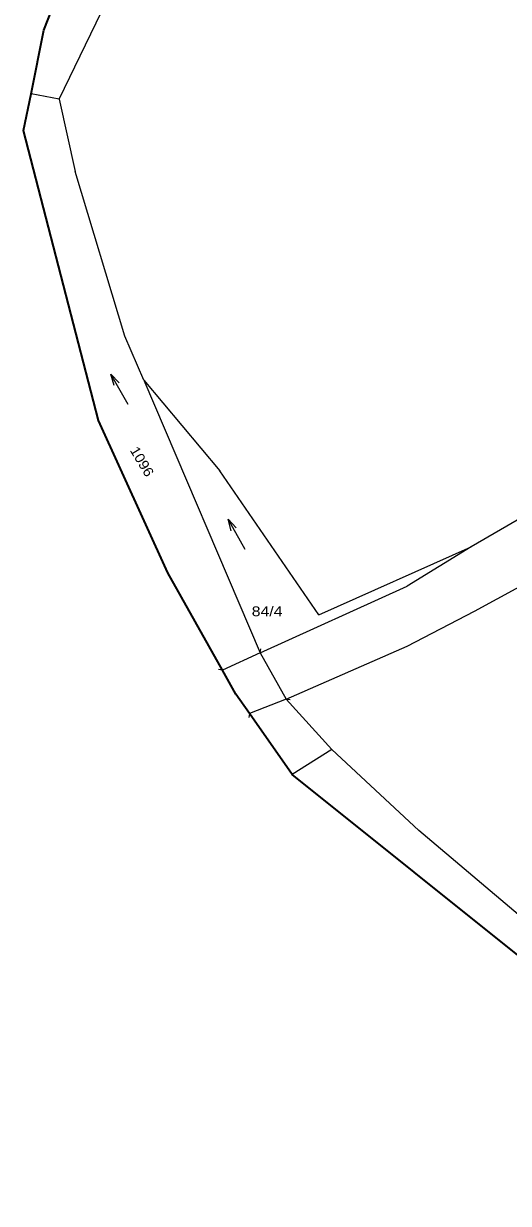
# Model space of a CAD drawing. Extents: x -687390 to -684106, y -954833 to -951648.
# Drawn here: x -687389.9 to -687306.4, y -953074.6 to -952870.9 of the extents above; entities that cross this region are included whole.
import ezdxf

# ---------------------------------------------------------------- set-up
doc = ezdxf.new("R2010")
doc.units = 0
doc.header["$LTSCALE"] = 0.68
for name, color, linetype, lineweight in [('1', 7, 'Continuous', 13), ('3', 7, 'Continuous', 13), ('4', 7, 'Continuous', 13)]:
    doc.layers.add(name, color=color, linetype=linetype, lineweight=lineweight)
doc.layers.add('2', color=7, linetype='Continuous')

msp = doc.modelspace()

# ---------------------------------------------------------------- linework, layer by layer
at = {"layer": '1'}
for p, q in [((-687383.84, -952883.98), (-687388.67, -952883.04)), ((-687383.84, -952883.98), (-687381.06, -952896.46)), ((-687372.5, -952924.91), (-687381.06, -952896.46)), ((-687369.24, -952932.47), (-687372.5, -952924.91)), ((-687369.24, -952932.47), (-687356.1, -952948.12)), ((-687339.03, -952973), (-687356.1, -952948.12)), ((-687303.75, -952956.02), (-687312.76, -952961.23)), ((-687339.03, -952973), (-687312.76, -952961.23)), ((-687312.76, -952961.23), (-687323.83, -952968.05)), ((-687336.81, -952996.21), (-687321.79, -953010.21))]:
    msp.add_line(p, q, dxfattribs=at)
at = {"layer": '1', "lineweight": 35}
for p, q in [((-687377.02, -952939.42), (-687389.95, -952889.41)), ((-687365.06, -952965.73), (-687377.02, -952939.42)), ((-687283.27, -953048.91), (-687343.63, -953000.56))]:
    msp.add_line(p, q, dxfattribs=at)
at = {"layer": '1'}
for points in [[(-687383.84, -952883.98), (-687374.76, -952865.17), (-687329.75, -952824.91), (-687255.4, -952801.49)], [(-687369.24, -952932.47), (-687349.14, -952979.54), (-687323.83, -952968.05)], [(-687349.14, -952979.54), (-687344.7, -952987.53), (-687323.81, -952978.41), (-687312.21, -952972.35), (-687300.47, -952965.97)], [(-687344.7, -952987.53), (-687336.81, -952996.21), (-687343.63, -953000.56)], [(-687245.33, -953074.55), (-687303.95, -953025.31), (-687321.79, -953010.21)]]:
    msp.add_lwpolyline(points, dxfattribs=at)
at = {"layer": '1', "lineweight": 35}
for points in [[(-687386.46, -952872.08), (-687381.76, -952860.04), (-687370.14, -952844.74), (-687347.96, -952822.96)], [(-687389.95, -952889.41), (-687388.67, -952883.04), (-687386.46, -952872.08)], [(-687353.36, -952986.67), (-687355.67, -952982.53), (-687365.06, -952965.73)], [(-687343.63, -953000.56), (-687351.02, -952990), (-687353.36, -952986.67)]]:
    msp.add_lwpolyline(points, dxfattribs=at)
at = {"layer": '3'}
for p, q in [((-687371.934, -952936.662), (-687374.886, -952931.438)), ((-687351.744, -952961.702), (-687354.696, -952956.478))]:
    msp.add_line(p, q, dxfattribs=at)
for points in [[(-687374.337, -952933.425), (-687374.886, -952931.438), (-687373.466, -952932.933)], [(-687354.147, -952958.465), (-687354.696, -952956.478), (-687353.276, -952957.973)]]:
    msp.add_lwpolyline(points, dxfattribs=at)
at = {"layer": '4'}
for p, q in [((-687349.14, -952979.54), (-687355.67, -952982.53)), ((-687349.14, -952979.54), (-687349.033, -952978.841)), ((-687355.67, -952982.53), (-687356.365, -952982.401)), ((-687344.7, -952987.53), (-687351.02, -952990)), ((-687344.7, -952987.53), (-687343.994, -952987.565)), ((-687351.02, -952990), (-687351.093, -952990.703))]:
    msp.add_line(p, q, dxfattribs=at)

# ---------------------------------------------------------------- texts
at = {"layer": '2', "width": 1.1}
msp.add_text('1096', height=1.7, rotation=300.803, dxfattribs=at).set_placement((-687371.688, -952944.565))
at = {"layer": '2', "width": 1.2}
msp.add_text('84/4', height=1.7, dxfattribs=at).set_placement((-687350.615, -952973.22))

doc.saveas('drawing.dxf')
